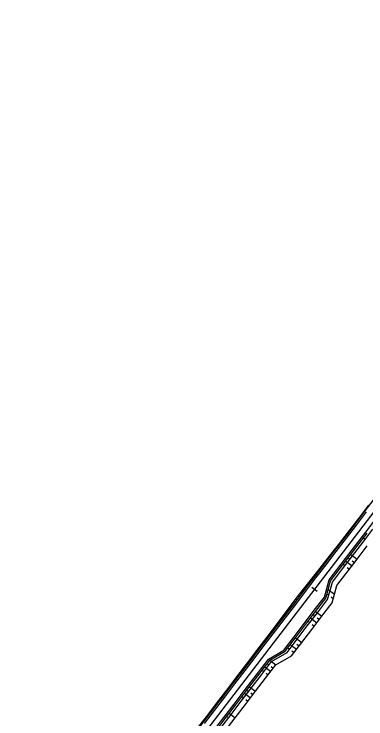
# Model space of a CAD drawing. Extents: x -481656 to -478728, y -1113199 to -1110710.
# Drawn here: x -479472.7 to -479367.1, y -1111289 to -1111077.6 of the extents above; entities that cross this region are included whole.
import ezdxf

# ---------------------------------------------------------------- set-up
doc = ezdxf.new("R2010")
doc.units = 0
for name, color, linetype in [('C5_HATCH_SLOPE_L', 7, 'Continuous'), ('C5_HATCH_SLOPE_R', 7, 'Continuous'), ('C5_HRANA_TELESO', 7, 'Continuous'), ('C5_KORUNA', 7, 'Continuous'), ('C5_OSA', 7, 'Continuous'), ('C5_PRIKOP', 7, 'Continuous'), ('C5_STANICENI', 7, 'Continuous'), ('C5_VOZOVKA', 7, 'Continuous'), ('C5_ZPEVKRAJ', 7, 'Continuous')]:
    doc.layers.add(name, color=color, linetype=linetype)

msp = doc.modelspace()

# ---------------------------------------------------------------- linework, layer by layer
at = {"layer": 'C5_HATCH_SLOPE_L'}
for p, q in [((-479368.13, -1111227.53), (-479368.18, -1111227.49)), ((-479368.06, -1111227.58), (-479368.07, -1111227.58)), ((-479367.3, -1111226.59), (-479367.42, -1111226.49)), ((-479369.65, -1111229.52), (-479369.7, -1111229.47)), ((-479369.58, -1111229.56), (-479369.59, -1111229.56)), ((-479368.82, -1111228.57), (-479368.94, -1111228.48)), ((-479373.38, -1111234.53), (-479373.54, -1111234.41)), ((-479374.9, -1111236.51), (-479375.08, -1111236.38)), ((-479374.23, -1111235.45), (-479374.31, -1111235.39)), ((-479374.14, -1111235.52), (-479374.15, -1111235.52)), ((-479375.76, -1111237.43), (-479375.85, -1111237.36)), ((-479375.66, -1111237.51), (-479375.67, -1111237.5)), ((-479379.46, -1111242.47), (-479379.7, -1111242.28)), ((-479380.98, -1111244.45), (-479381.24, -1111244.25)), ((-479380.35, -1111243.36), (-479380.47, -1111243.27)), ((-479380.22, -1111243.46), (-479380.22, -1111243.46)), ((-479381.88, -1111245.34), (-479382.01, -1111245.24)), ((-479381.74, -1111245.45), (-479381.74, -1111245.44)), ((-479386.47, -1111251.27), (-479386.63, -1111251.15)), ((-479386.3, -1111251.4), (-479386.3, -1111251.4)), ((-479385.54, -1111250.41), (-479385.86, -1111250.16)), ((-479387.99, -1111253.25), (-479388.15, -1111253.13)), ((-479387.82, -1111253.39), (-479387.82, -1111253.38)), ((-479387.06, -1111252.39), (-479387.39, -1111252.14)), ((-479392.54, -1111259.22), (-479392.69, -1111259.1)), ((-479392.38, -1111259.34), (-479392.38, -1111259.34)), ((-479391.62, -1111258.35), (-479391.94, -1111258.1)), ((-479394.05, -1111261.21), (-479394.21, -1111261.09)), ((-479393.9, -1111261.33), (-479393.9, -1111261.32)), ((-479393.14, -1111260.33), (-479393.45, -1111260.09)), ((-479397.7, -1111266.29), (-479397.98, -1111266.07)), ((-479399.22, -1111268.27), (-479399.49, -1111268.06)), ((-479398.6, -1111267.17), (-479398.74, -1111267.06)), ((-479398.46, -1111267.28), (-479398.46, -1111267.28)), ((-479400.12, -1111269.16), (-479400.25, -1111269.06)), ((-479399.98, -1111269.27), (-479399.98, -1111269.26)), ((-479403.77, -1111274.23), (-479404.03, -1111274.04)), ((-479405.29, -1111276.22), (-479405.54, -1111276.02)), ((-479404.66, -1111275.12), (-479404.79, -1111275.03)), ((-479404.53, -1111275.22), (-479404.54, -1111275.22)), ((-479406.18, -1111277.11), (-479406.3, -1111277.02)), ((-479406.05, -1111277.21), (-479406.06, -1111277.21)), ((-479410.74, -1111283.07), (-479410.86, -1111282.98)), ((-479409.85, -1111282.17), (-479410.1, -1111281.98)), ((-479412.26, -1111285.05), (-479412.38, -1111284.96)), ((-479412.13, -1111285.15), (-479412.14, -1111285.15)), ((-479411.37, -1111284.16), (-479411.62, -1111283.97)), ((-479410.61, -1111283.16), (-479410.62, -1111283.16))]:
    msp.add_line(p, q, dxfattribs=at)
at = {"layer": 'C5_HATCH_SLOPE_R'}
for p, q in [((-479367.84, -1111234.69), (-479367.57, -1111234.89)), ((-479372.4, -1111240.64), (-479372.13, -1111240.85)), ((-479371.64, -1111239.65), (-479369.77, -1111241.08)), ((-479373.92, -1111242.63), (-479373.65, -1111242.83)), ((-479373.16, -1111241.64), (-479371.29, -1111243.06)), ((-479371.2, -1111241.56), (-479370.53, -1111242.07)), ((-479372.72, -1111243.54), (-479372.06, -1111244.05)), ((-479378.44, -1111250.18), (-479376.56, -1111251.62)), ((-479378.8, -1111251.48), (-479378.54, -1111251.69)), ((-479377.59, -1111252.41), (-479376.91, -1111252.93)), ((-479382.97, -1111257.74), (-479382.7, -1111257.95)), ((-479382.21, -1111256.75), (-479380.3, -1111258.2)), ((-479384.48, -1111259.73), (-479384.22, -1111259.93)), ((-479383.73, -1111258.73), (-479381.82, -1111260.19)), ((-479381.75, -1111258.67), (-479381.06, -1111259.2)), ((-479383.27, -1111260.66), (-479382.58, -1111261.18)), ((-479388.28, -1111264.69), (-479386.39, -1111266.14)), ((-479390.56, -1111267.67), (-479390.29, -1111267.87)), ((-479389.8, -1111266.67), (-479387.91, -1111268.13)), ((-479387.83, -1111266.61), (-479387.15, -1111267.13)), ((-479389.35, -1111268.6), (-479388.67, -1111269.12)), ((-479396.71, -1111272.41), (-479396.45, -1111272.61)), ((-479395.95, -1111271.41), (-479394.15, -1111272.79)), ((-479398.23, -1111274.39), (-479397.97, -1111274.59)), ((-479397.47, -1111273.4), (-479395.67, -1111274.78)), ((-479395.54, -1111273.3), (-479394.91, -1111273.79)), ((-479397.06, -1111275.28), (-479396.43, -1111275.77)), ((-479402.79, -1111280.35), (-479402.52, -1111280.55)), ((-479402.03, -1111279.35), (-479400.23, -1111280.73)), ((-479404.31, -1111282.33), (-479404.04, -1111282.53)), ((-479403.55, -1111281.34), (-479401.75, -1111282.72)), ((-479401.62, -1111281.24), (-479400.99, -1111281.72)), ((-479403.14, -1111283.22), (-479402.51, -1111283.71)), ((-479408.11, -1111287.29), (-479406.31, -1111288.67)), ((-479408.87, -1111288.29), (-479408.6, -1111288.49))]:
    msp.add_line(p, q, dxfattribs=at)
at = {"layer": 'C5_HRANA_TELESO'}
for p, q in [((-479369.25, -1111228.89), (-479366.21, -1111224.92)), ((-479372.31, -1111232.84), (-479369.25, -1111228.89)), ((-479375.39, -1111236.78), (-479372.31, -1111232.84)), ((-479378.47, -1111240.72), (-479375.39, -1111236.78)), ((-479369.77, -1111241.08), (-479366.71, -1111237.12)), ((-479381.55, -1111244.66), (-479378.47, -1111240.72)), ((-479375.87, -1111249), (-479369.77, -1111241.08)), ((-479384.63, -1111248.59), (-479381.55, -1111244.66)), ((-479387.7, -1111252.54), (-479384.63, -1111248.59)), ((-479377.25, -1111254.24), (-479375.87, -1111249)), ((-479390.73, -1111256.52), (-479387.7, -1111252.54)), ((-479380.3, -1111258.2), (-479377.25, -1111254.24)), ((-479393.75, -1111260.5), (-479390.73, -1111256.52)), ((-479383.35, -1111262.17), (-479380.3, -1111258.2)), ((-479396.77, -1111264.49), (-479393.75, -1111260.5)), ((-479386.39, -1111266.14), (-479383.35, -1111262.17)), ((-479399.79, -1111268.47), (-479396.77, -1111264.49)), ((-479389.43, -1111270.11), (-479386.39, -1111266.14)), ((-479402.82, -1111272.45), (-479399.79, -1111268.47)), ((-479394.15, -1111272.79), (-479389.43, -1111270.11)), ((-479405.84, -1111276.43), (-479402.82, -1111272.45)), ((-479397.19, -1111276.76), (-479394.15, -1111272.79)), ((-479408.88, -1111280.41), (-479405.84, -1111276.43)), ((-479400.23, -1111280.73), (-479397.19, -1111276.76)), ((-479411.92, -1111284.38), (-479408.88, -1111280.41)), ((-479403.27, -1111284.7), (-479400.23, -1111280.73)), ((-479414.96, -1111288.35), (-479411.92, -1111284.38)), ((-479406.31, -1111288.67), (-479403.27, -1111284.7)), ((-479417.99, -1111292.32), (-479414.96, -1111288.35)), ((-479409.37, -1111292.63), (-479406.31, -1111288.67))]:
    msp.add_line(p, q, dxfattribs=at)
at = {"layer": 'C5_KORUNA'}
for p, q in [((-479367.3, -1111226.59), (-479364.26, -1111222.62)), ((-479370.34, -1111230.56), (-479367.3, -1111226.59)), ((-479373.38, -1111234.53), (-479370.34, -1111230.56)), ((-479369.81, -1111237.26), (-479366.77, -1111233.29)), ((-479376.42, -1111238.5), (-479373.38, -1111234.53)), ((-479379.46, -1111242.47), (-479376.42, -1111238.5)), ((-479372.85, -1111241.23), (-479369.81, -1111237.26)), ((-479382.5, -1111246.44), (-479379.46, -1111242.47)), ((-479377.72, -1111247.59), (-479372.85, -1111241.23)), ((-479385.54, -1111250.41), (-479382.5, -1111246.44)), ((-479379.17, -1111252.78), (-479377.72, -1111247.59)), ((-479388.58, -1111254.38), (-479385.54, -1111250.41)), ((-479382.21, -1111256.75), (-479379.17, -1111252.78)), ((-479391.62, -1111258.35), (-479388.58, -1111254.38)), ((-479385.24, -1111260.72), (-479382.21, -1111256.75)), ((-479394.66, -1111262.32), (-479391.62, -1111258.35)), ((-479388.28, -1111264.69), (-479385.24, -1111260.72)), ((-479397.7, -1111266.29), (-479394.66, -1111262.32)), ((-479391.32, -1111268.66), (-479388.28, -1111264.69)), ((-479400.73, -1111270.26), (-479397.7, -1111266.29)), ((-479403.77, -1111274.23), (-479400.73, -1111270.26)), ((-479395.95, -1111271.41), (-479391.32, -1111268.66)), ((-479397.16, -1111273), (-479395.95, -1111271.41)), ((-479406.81, -1111278.2), (-479403.77, -1111274.23)), ((-479400.2, -1111276.97), (-479397.16, -1111273)), ((-479409.85, -1111282.17), (-479406.81, -1111278.2)), ((-479403.24, -1111280.94), (-479400.2, -1111276.97)), ((-479406.28, -1111284.91), (-479403.24, -1111280.94)), ((-479412.89, -1111286.14), (-479409.85, -1111282.17)), ((-479409.32, -1111288.88), (-479406.28, -1111284.91)), ((-479415.93, -1111290.11), (-479412.89, -1111286.14)), ((-479412.36, -1111292.85), (-479409.32, -1111288.88))]:
    msp.add_line(p, q, dxfattribs=at)
at = {"layer": 'C5_OSA'}
msp.add_line((-479472.65, -1111367.92), (-479250.4, -1111077.57), dxfattribs=at)
at = {"layer": 'C5_PRIKOP'}
for p, q in [((-479369.14, -1111228.97), (-479366.1, -1111225)), ((-479372.18, -1111232.94), (-479369.14, -1111228.97)), ((-479368.07, -1111236.09), (-479365.03, -1111232.11)), ((-479375.22, -1111236.91), (-479372.18, -1111232.94)), ((-479371.11, -1111240.06), (-479368.07, -1111236.09)), ((-479378.26, -1111240.88), (-479375.22, -1111236.91)), ((-479374.15, -1111244.03), (-479371.11, -1111240.06)), ((-479381.3, -1111244.85), (-479378.26, -1111240.88)), ((-479384.34, -1111248.82), (-479381.3, -1111244.85)), ((-479377.19, -1111248), (-479374.15, -1111244.03)), ((-479387.38, -1111252.79), (-479384.34, -1111248.82)), ((-479378.63, -1111253.19), (-479377.19, -1111248)), ((-479390.41, -1111256.76), (-479387.38, -1111252.79)), ((-479381.67, -1111257.16), (-479378.63, -1111253.19)), ((-479393.45, -1111260.73), (-479390.41, -1111256.76)), ((-479384.71, -1111261.13), (-479381.67, -1111257.16)), ((-479396.49, -1111264.7), (-479393.45, -1111260.73)), ((-479387.75, -1111265.1), (-479384.71, -1111261.13)), ((-479399.53, -1111268.67), (-479396.49, -1111264.7)), ((-479390.79, -1111269.07), (-479387.75, -1111265.1)), ((-479402.57, -1111272.64), (-479399.53, -1111268.67)), ((-479395.42, -1111271.82), (-479390.79, -1111269.07)), ((-479398.46, -1111275.79), (-479395.42, -1111271.82)), ((-479405.61, -1111276.61), (-479402.57, -1111272.64)), ((-479408.65, -1111280.58), (-479405.61, -1111276.61)), ((-479401.5, -1111279.76), (-479398.46, -1111275.79)), ((-479411.69, -1111284.55), (-479408.65, -1111280.58)), ((-479404.54, -1111283.73), (-479401.5, -1111279.76)), ((-479414.73, -1111288.52), (-479411.69, -1111284.55)), ((-479407.58, -1111287.7), (-479404.54, -1111283.73)), ((-479417.77, -1111292.49), (-479414.73, -1111288.52)), ((-479410.62, -1111291.67), (-479407.58, -1111287.7))]:
    msp.add_line(p, q, dxfattribs=at)
at = {"layer": 'C5_STANICENI'}
msp.add_line((-479381.75, -1111250.8), (-479383.34, -1111249.59), dxfattribs=at)
at = {"layer": 'C5_VOZOVKA'}
for p, q in [((-479379.56, -1111252.47), (-479378.11, -1111247.29)), ((-479382.6, -1111256.44), (-479379.56, -1111252.47)), ((-479385.64, -1111260.41), (-479382.6, -1111256.44)), ((-479388.68, -1111264.38), (-479385.64, -1111260.41)), ((-479391.72, -1111268.35), (-479388.68, -1111264.38)), ((-479396.35, -1111271.11), (-479391.72, -1111268.35))]:
    msp.add_line(p, q, dxfattribs=at)
at = {"layer": 'C5_ZPEVKRAJ'}
for p, q in [((-479369.95, -1111230.86), (-479366.91, -1111226.89)), ((-479367.17, -1111232.99), (-479364.13, -1111229.02)), ((-479372.98, -1111234.83), (-479369.95, -1111230.86)), ((-479370.21, -1111236.96), (-479367.17, -1111232.99)), ((-479376.02, -1111238.8), (-479372.98, -1111234.83)), ((-479373.24, -1111240.93), (-479370.21, -1111236.96)), ((-479379.06, -1111242.77), (-479376.02, -1111238.8)), ((-479382.1, -1111246.74), (-479379.06, -1111242.77)), ((-479378.11, -1111247.29), (-479373.24, -1111240.93)), ((-479385.14, -1111250.71), (-479382.1, -1111246.74)), ((-479379.56, -1111252.47), (-479378.11, -1111247.29)), ((-479388.18, -1111254.68), (-479385.14, -1111250.71)), ((-479382.6, -1111256.44), (-479379.56, -1111252.47)), ((-479391.22, -1111258.65), (-479388.18, -1111254.68)), ((-479385.64, -1111260.41), (-479382.6, -1111256.44)), ((-479394.26, -1111262.62), (-479391.22, -1111258.65)), ((-479388.68, -1111264.38), (-479385.64, -1111260.41)), ((-479397.3, -1111266.59), (-479394.26, -1111262.62)), ((-479391.72, -1111268.35), (-479388.68, -1111264.38)), ((-479400.34, -1111270.56), (-479397.3, -1111266.59)), ((-479396.35, -1111271.11), (-479391.72, -1111268.35)), ((-479403.38, -1111274.53), (-479400.34, -1111270.56)), ((-479397.56, -1111272.69), (-479396.35, -1111271.11)), ((-479406.42, -1111278.5), (-479403.38, -1111274.53)), ((-479400.6, -1111276.66), (-479397.56, -1111272.69)), ((-479403.64, -1111280.63), (-479400.6, -1111276.66)), ((-479409.46, -1111282.48), (-479406.42, -1111278.5)), ((-479406.68, -1111284.6), (-479403.64, -1111280.63)), ((-479412.49, -1111286.45), (-479409.46, -1111282.48)), ((-479409.72, -1111288.57), (-479406.68, -1111284.6)), ((-479415.53, -1111290.42), (-479412.49, -1111286.45)), ((-479412.75, -1111292.54), (-479409.72, -1111288.57))]:
    msp.add_line(p, q, dxfattribs=at)

doc.saveas('drawing.dxf')
